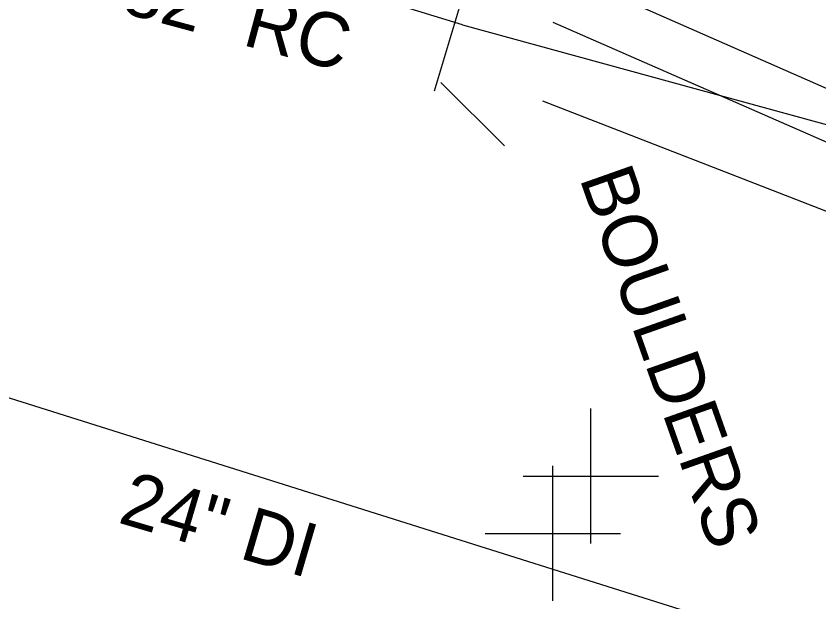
# Model space of a CAD drawing. Extents: x 2004847 to 2009016, y 1134161 to 1140101.
# Drawn here: x 2007935.1 to 2007994.5, y 1138987.1 to 1139030.5 of the extents above; entities that cross this region are included whole.
import ezdxf

# ---------------------------------------------------------------- set-up
doc = ezdxf.new("R2010")
doc.units = 0
for name, color, linetype in [('RD_EX_Bridge', 7, 'Continuous'), ('RD_EX_DR_Inlet_txCode', 7, 'Continuous'), ('RD_EX_DR_Pipe', 7, 'Continuous'), ('RD_EX_DR_Pipe_txCode', 7, 'Continuous'), ('RD_EX_DV_Prop_txCode', 7, 'Continuous'), ('RD_EX_H2O', 7, 'Continuous'), ('RD_EX_UT', 7, 'Continuous'), ('RD_Sketch2', 7, 'Continuous'), ('RD_Sketch3', 7, 'Continuous')]:
    doc.layers.add(name, color=color, linetype=linetype)

msp = doc.modelspace()

# ---------------------------------------------------------------- linework, layer by layer
at = {"layer": 'RD_EX_Bridge'}
for p, q in [((2007966.048, 1139024.982), (2007972.724, 1139047.302)), ((2007971.229, 1139020.91), (2007966.508, 1139025.602))]:
    msp.add_line(p, q, dxfattribs=at)
at = {"layer": 'RD_EX_DR_Inlet_txCode'}
msp.add_lwpolyline([(2007968.123, 1139029.887), (2008009.687, 1139018.473), (2008009.906, 1139017.855)], dxfattribs=at)
at = {"layer": 'RD_EX_DR_Pipe'}
msp.add_line((2007968.123, 1139029.887), (2007811.92, 1139077.667), dxfattribs=at)
at = {"layer": 'RD_EX_DV_Prop_txCode'}
for p, q in [((2007977.612, 1138991.472), (2007977.612, 1139001.472)), ((2007974.795, 1138987.222), (2007974.795, 1138997.222)), ((2007972.612, 1138996.472), (2007982.612, 1138996.472)), ((2007969.795, 1138992.222), (2007979.795, 1138992.222))]:
    msp.add_line(p, q, dxfattribs=at)
at = {"layer": 'RD_EX_H2O'}
for p, q in [((2008007.599, 1139019.61), (2007976.227, 1139033.477)), ((2008005.329, 1139016.678), (2007974.829, 1139030.041)), ((2008003.272, 1139012.855), (2007974.047, 1139024.235))]:
    msp.add_line(p, q, dxfattribs=at)
at = {"layer": 'RD_EX_UT'}
msp.add_line((2007866.267, 1139023.792), (2008015.612, 1138976.723), dxfattribs=at)

# ---------------------------------------------------------------- texts
at = {"layer": 'RD_EX_DR_Pipe_txCode'}
msp.add_text('82" RC', height=4, rotation=344.93621, dxfattribs=at).set_placement((2007942.712, 1139030.838))
at = {"layer": 'RD_Sketch2'}
msp.add_text('24" DI', height=4, rotation=343.64087, dxfattribs=at).set_placement((2007942.535, 1138993.047))
at = {"layer": 'RD_Sketch3'}
msp.add_text('BOULDERS', height=4, rotation=289.44941, dxfattribs=at).set_placement((2007976.739, 1139018.541))

doc.saveas('drawing.dxf')
